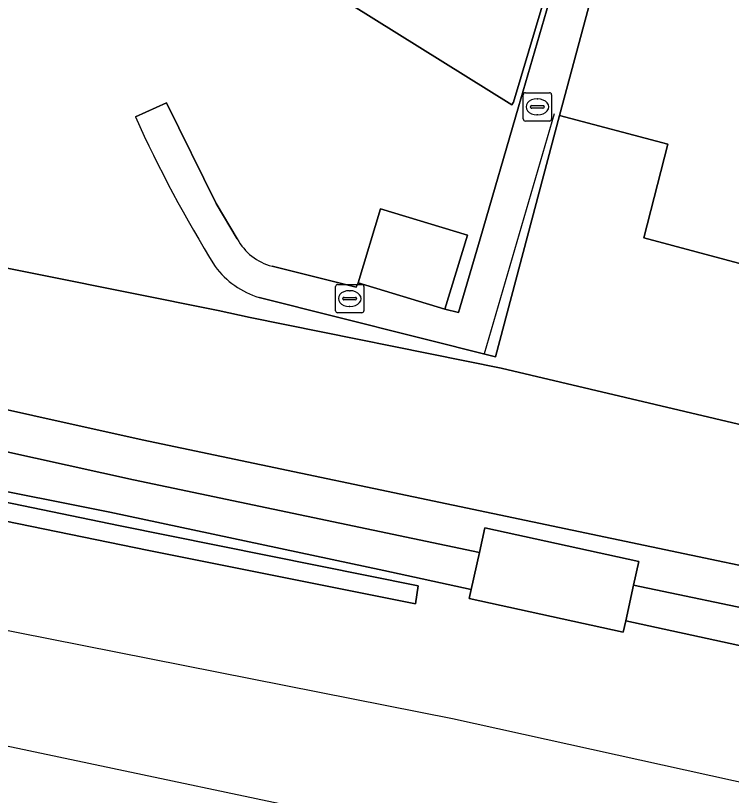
# Model space of a CAD drawing. Extents: x 162989 to 165008, y 383432 to 384338.
# Drawn here: x 163547.52 to 163572.76, y 383920.37 to 383947.87 of the extents above; entities that cross this region are included whole.
import ezdxf

# ---------------------------------------------------------------- set-up
doc = ezdxf.new("R2010")
doc.units = 0
for name, color, linetype in [('IMGEO_Erf', 7, 'Continuous'), ('IMGEO_Geluidsscherm', 7, 'Continuous'), ('IMGEO_Grasland_overig', 7, 'Continuous'), ('IMGEO_Hek', 7, 'Continuous'), ('IMGEO_Kolk', 7, 'Continuous'), ('IMGEO_Muur', 7, 'Continuous'), ('IMGEO_Pand', 7, 'Continuous'), ('IMGEO_Spoor', 7, 'Continuous'), ('IMGEO_Spoorbaan_halfverhard', 7, 'Continuous'), ('IMGEO_Terreindeel_gesloten', 7, 'Continuous'), ('IMGEO_Terreindeel_open', 7, 'Continuous'), ('IMGEO_Voetpad_open', 7, 'Continuous')]:
    doc.layers.add(name, color=color, linetype=linetype)

msp = doc.modelspace()

# ---------------------------------------------------------------- linework, layer by layer
at = {"layer": 'IMGEO_Erf'}
for points in [[(163556.564, 383939.028), (163559.531, 383938.296), (163559.601, 383938.443), (163560.392, 383941.056), (163563.455, 383940.129), (163562.663, 383937.515), (163563.143, 383937.4), (163563.9, 383939.999), (163565.257, 383944.654), (163567.891, 383953.696), (163567.763, 383953.74), (163567.71, 383953.646), (163565.074, 383944.814), (163565.017, 383944.724), (163557.72, 383949.285), (163553.874, 383956.462), (163554.084, 383964.573)], [(163506.203, 383946.946), (163536.04, 383941.212), (163554.665, 383937.466), (163555.79, 383937.222), (163564.646, 383935.431), (163579.692, 383931.881)], [(163551.744, 383944.296), (163552.844, 383944.792), (163554.597, 383941.248), (163555.34, 383939.996)], [(163574.379, 383938.771), (163569.672, 383940.035), (163570.525, 383943.333), (163566.697, 383944.346), (163564.445, 383935.836), (163556.108, 383937.931)]]:
    msp.add_lwpolyline(points, dxfattribs=at)
for centre, radius, start, end in [((163594.42, 383963.672), 46.868, 204.4193, 211.7358), ((163557.07, 383940.926), 1.964, 208.2527, 255.0699), ((163557.019, 383940.874), 3.081, 217.0258, 252.8067)]:
    msp.add_arc(centre, radius, start, end, dxfattribs=at)
at = {"layer": 'IMGEO_Geluidsscherm'}
for points in [[(163402.253, 383957.494), (163407.408, 383956.708), (163409.272, 383956.304), (163412.14, 383955.683), (163417.037, 383954.611), (163422.007, 383953.847), (163426.917, 383953.015), (163436.813, 383951.377), (163451.599, 383948.922), (163461.522, 383947.692), (163464.055, 383947.252), (163466.393, 383946.849), (163471.259, 383945.678), (163474.982, 383944.817), (163486.971, 383942.633), (163496.824, 383940.82), (163511.551, 383938.042), (163516.478, 383937.369), (163521.455, 383936.649), (163526.341, 383935.711), (163536.074, 383933.298), (163545.826, 383931.352), (163550.846, 383930.357), (163560.512, 383928.297)], [(163555.79, 383937.222), (163564.646, 383935.431), (163579.692, 383931.881), (163589.465, 383929.727), (163599.072, 383927.517), (163605.168, 383926.118), (163613.02, 383923.823), (163634.587, 383917.404), (163655.721, 383911.082), (163672.29, 383906.041), (163680.003, 383903.652), (163680.457, 383903.531)]]:
    msp.add_lwpolyline(points, dxfattribs=at)
at = {"layer": 'IMGEO_Grasland_overig'}
for points in [[(163579.692, 383931.881), (163564.646, 383935.431), (163555.79, 383937.222), (163554.665, 383937.466), (163536.04, 383941.212), (163506.203, 383946.946)], [(163503.301, 383942.671), (163516.752, 383940.575), (163528.824, 383938.382), (163540.41, 383935.479), (163551.99, 383932.912), (163579.508, 383927.127)], [(163579.508, 383927.127), (163551.99, 383932.912), (163540.41, 383935.479), (163528.824, 383938.382), (163516.752, 383940.575), (163503.301, 383942.671)], [(163496.824, 383940.82), (163511.551, 383938.042), (163516.478, 383937.369), (163521.455, 383936.649), (163526.341, 383935.711), (163536.074, 383933.298), (163545.826, 383931.352), (163550.846, 383930.357), (163560.512, 383928.297), (163563.587, 383927.623), (163563.874, 383928.929), (163551.683, 383931.492), (163540.076, 383934.066), (163528.517, 383936.961), (163516.51, 383939.143), (163503.056, 383941.239)], [(163503.056, 383941.239), (163516.51, 383939.143), (163528.517, 383936.961), (163540.076, 383934.066), (163551.683, 383931.492), (163563.874, 383928.929), (163564.066, 383929.805), (163569.493, 383928.614), (163569.312, 383927.786), (163579.204, 383925.707)], [(163579.204, 383925.707), (163569.312, 383927.786), (163569.036, 383926.529), (163593.547, 383921.194)]]:
    msp.add_lwpolyline(points, dxfattribs=at)
at = {"layer": 'IMGEO_Hek'}
for points in [[(163465.44, 383953.242), (163487.883, 383949.526), (163505.529, 383947.116), (163506.203, 383946.946), (163536.04, 383941.212), (163554.665, 383937.466), (163555.79, 383937.222)], [(163568.947, 383926.122), (163563.519, 383927.312)]]:
    msp.add_lwpolyline(points, dxfattribs=at)
at = {"layer": 'IMGEO_Kolk'}
for p, q in [((163565.421, 383944.226), (163565.421, 383945.078)), ((163565.496, 383945.152), (163566.348, 383945.152)), ((163566.422, 383945.078), (163566.422, 383944.226)), ((163565.909, 383944.932), (163565.934, 383944.932)), ((163565.68, 383944.646), (163565.68, 383944.658)), ((163566.118, 383944.609), (163565.72, 383944.609)), ((163565.723, 383944.695), (163566.121, 383944.695)), ((163566.164, 383944.658), (163566.164, 383944.646)), ((163565.932, 383944.372), (163565.907, 383944.372)), ((163566.348, 383944.152), (163565.496, 383944.152)), ((163558.802, 383937.463), (163558.802, 383938.315)), ((163558.877, 383938.389), (163559.729, 383938.389)), ((163559.29, 383938.169), (163559.315, 383938.169)), ((163559.803, 383938.315), (163559.803, 383937.463)), ((163559.061, 383937.883), (163559.061, 383937.895)), ((163559.104, 383937.932), (163559.502, 383937.932)), ((163559.545, 383937.895), (163559.545, 383937.883)), ((163559.499, 383937.846), (163559.101, 383937.846)), ((163559.313, 383937.609), (163559.288, 383937.609)), ((163559.729, 383937.389), (163558.877, 383937.389))]:
    msp.add_line(p, q, dxfattribs=at)
for points in [[(163565.421, 383944.226), (163565.421, 383945.078)], [(163565.496, 383945.152), (163566.348, 383945.152)], [(163566.422, 383945.078), (163566.422, 383944.226)], [(163566.348, 383944.152), (163565.496, 383944.152)], [(163558.802, 383937.463), (163558.802, 383938.315)], [(163558.877, 383938.389), (163559.729, 383938.389)], [(163559.803, 383938.315), (163559.803, 383937.463)], [(163559.729, 383937.389), (163558.877, 383937.389)]]:
    msp.add_lwpolyline(points, dxfattribs=at)
for centre, radius, start, end in [((163565.498, 383945.076), 0.0765, 91.552, 178.448), ((163565.498, 383945.076), 0.0765, 91.552, 178.448), ((163566.346, 383945.076), 0.0765, 1.552, 88.448), ((163566.346, 383945.076), 0.0765, 1.552, 88.448), ((163565.72, 383944.655), 0.0403, 85.8775, 175.7526), ((163565.717, 383944.645), 0.0366, 178.938, 274.7102), ((163566.121, 383944.652), 0.043, 264.8664, 352.4533), ((163566.125, 383944.657), 0.0386, 1.7309, 96.639), ((163565.498, 383944.228), 0.0765, 181.552, 268.448), ((163565.498, 383944.228), 0.0765, 181.552, 268.448), ((163566.346, 383944.228), 0.0765, 271.552, 358.448), ((163566.346, 383944.228), 0.0765, 271.552, 358.448), ((163558.879, 383938.313), 0.0765, 91.552, 178.448), ((163558.879, 383938.313), 0.0765, 91.552, 178.448), ((163559.727, 383938.313), 0.0765, 1.552, 88.448), ((163559.727, 383938.313), 0.0765, 1.552, 88.448), ((163559.101, 383937.892), 0.0403, 85.8775, 175.7526), ((163559.098, 383937.882), 0.0366, 178.938, 274.7102), ((163559.502, 383937.889), 0.043, 264.8664, 352.4533), ((163559.506, 383937.894), 0.0386, 1.7309, 96.639), ((163558.879, 383937.465), 0.0765, 181.552, 268.448), ((163558.879, 383937.465), 0.0765, 181.552, 268.448), ((163559.727, 383937.465), 0.0765, 271.552, 358.448), ((163559.727, 383937.465), 0.0765, 271.552, 358.448)]:
    msp.add_arc(centre, radius, start, end, dxfattribs=at)
for centre, major_axis, ratio, start_param, end_param in [((163565.908, 383944.652), (-0.387, 0.002), 0.722429, 4.712389, 7.853982), ((163565.933, 383944.652), (-0.39, 0.002), 0.717154, 1.570796, 4.712389), ((163559.289, 383937.889), (-0.387, 0.002), 0.722429, 4.712389, 7.853982), ((163559.314, 383937.889), (-0.39, 0.002), 0.717154, 1.570796, 4.712389)]:
    msp.add_ellipse(centre, major_axis=major_axis, ratio=ratio, start_param=start_param, end_param=end_param, dxfattribs=at)
at = {"layer": 'IMGEO_Muur'}
for points in [[(163555.34, 383939.996), (163554.597, 383941.248), (163552.844, 383944.792)], [(163563.9, 383939.999), (163565.257, 383944.654)], [(163566.509, 383944.401), (163564.047, 383935.946)], [(163559.601, 383938.443), (163559.531, 383938.296), (163556.564, 383939.028)]]:
    msp.add_lwpolyline(points, dxfattribs=at)
msp.add_arc((163557.07, 383940.926), 1.964, 208.2527, 255.0699, dxfattribs=at)
at = {"layer": 'IMGEO_Pand'}
for points in [[(163564.604, 383955.742), (163557.72, 383949.285), (163565.017, 383944.724), (163565.074, 383944.814), (163567.71, 383953.646), (163567.763, 383953.74)], [(163577.025, 383948.652), (163576.869, 383948.694), (163574.027, 383949.455), (163574.732, 383952.227), (163574.426, 383952.304), (163574.361, 383952.095), (163569.155, 383953.489), (163566.697, 383944.346), (163570.525, 383943.333), (163569.672, 383940.035), (163574.379, 383938.771), (163575.261, 383942.064)], [(163562.663, 383937.515), (163563.455, 383940.129), (163560.392, 383941.056), (163559.601, 383938.443)]]:
    msp.add_lwpolyline(points, close=True, dxfattribs=at)
at = {"layer": 'IMGEO_Spoor'}
for points in [[(163406.788, 383951.295), (163449.804, 383944.242), (163475.562, 383939.774), (163497.39, 383935.84), (163520.359, 383931.509), (163562.927, 383923.076), (163586.847, 383917.802), (163610.781, 383912.411), (163632.725, 383907.213), (163666.504, 383898.782), (163711.098, 383886.583)], [(163406.172, 383947.444), (163426.36, 383944.176), (163454.357, 383939.429), (163487.109, 383933.636), (163516.741, 383928.152), (163540.189, 383923.599), (163567.806, 383917.76), (163594.146, 383912.088), (163621.774, 383905.8), (163652.078, 383898.412), (163680.538, 383891), (163718.441, 383880.353)]]:
    msp.add_lwpolyline(points, dxfattribs=at)
at = {"layer": 'IMGEO_Spoorbaan_halfverhard'}
for points in [[(163712.761, 383891.135), (163694.457, 383896.281), (163684.837, 383898.91), (163679.08, 383900.453), (163670.387, 383902.701), (163634.665, 383911.508), (163602.361, 383919.022), (163596.824, 383920.182), (163597.332, 383922.493), (163594.114, 383923.205), (163593.547, 383921.194), (163569.036, 383926.529), (163568.947, 383926.122), (163563.519, 383927.312), (163563.587, 383927.623), (163560.512, 383928.297), (163550.846, 383930.357), (163545.826, 383931.352), (163536.074, 383933.298), (163526.341, 383935.711), (163521.455, 383936.649), (163516.478, 383937.369), (163511.551, 383938.042), (163496.824, 383940.82)], [(163501.78, 383939.521), (163509.806, 383938.016), (163517.139, 383936.73), (163521.444, 383935.952), (163525.791, 383935.047), (163531.381, 383933.905), (163536.43, 383932.869), (163543.581, 383931.448), (163551.209, 383929.875), (163552.901, 383929.537), (163561.722, 383927.753), (163561.62, 383927.127), (163552.157, 383929.021), (163538.912, 383931.728), (163527.537, 383934.045), (163520.391, 383935.474), (163498.317, 383939.525)]]:
    msp.add_lwpolyline(points, dxfattribs=at)
at = {"layer": 'IMGEO_Terreindeel_gesloten'}
msp.add_lwpolyline([(163498.317, 383939.525), (163520.391, 383935.474), (163527.537, 383934.045), (163538.912, 383931.728), (163552.157, 383929.021), (163561.62, 383927.127), (163561.722, 383927.753), (163552.901, 383929.537), (163551.209, 383929.875), (163543.581, 383931.448), (163536.43, 383932.869), (163531.381, 383933.905), (163525.791, 383935.047), (163521.444, 383935.952), (163517.139, 383936.73), (163509.806, 383938.016), (163501.78, 383939.521)], dxfattribs=at)
at = {"layer": 'IMGEO_Terreindeel_open'}
msp.add_lwpolyline([(163569.312, 383927.786), (163569.493, 383928.614), (163564.066, 383929.805), (163563.874, 383928.929), (163563.587, 383927.623), (163563.519, 383927.312), (163568.947, 383926.122), (163569.036, 383926.529)], close=True, dxfattribs=at)
at = {"layer": 'IMGEO_Voetpad_open'}
for points in [[(163569.155, 383953.489), (163567.891, 383953.696), (163565.257, 383944.654), (163563.9, 383939.999), (163563.143, 383937.4), (163562.663, 383937.515), (163559.601, 383938.443), (163559.531, 383938.296), (163556.564, 383939.028)], [(163556.108, 383937.931), (163564.445, 383935.836), (163566.697, 383944.346), (163569.155, 383953.489)], [(163555.34, 383939.996), (163554.597, 383941.248), (163552.844, 383944.792), (163551.744, 383944.296)]]:
    msp.add_lwpolyline(points, dxfattribs=at)
for centre, radius, start, end in [((163594.42, 383963.672), 46.868, 204.4193, 211.7358), ((163557.07, 383940.926), 1.964, 208.2527, 255.0699), ((163557.019, 383940.874), 3.081, 217.0258, 252.8067)]:
    msp.add_arc(centre, radius, start, end, dxfattribs=at)

doc.saveas('drawing.dxf')
